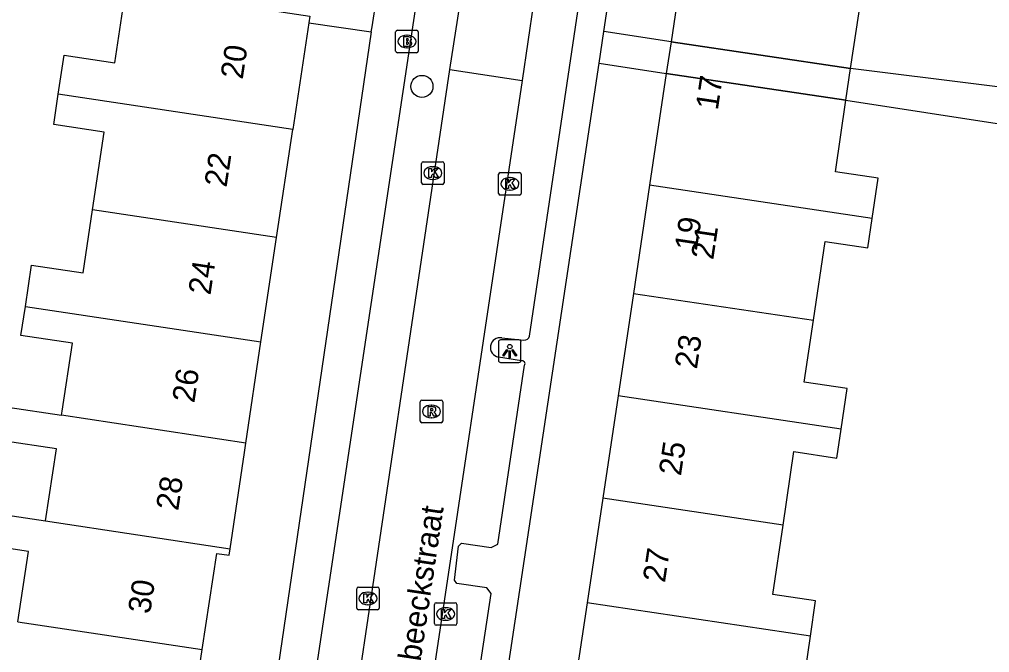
# Model space of a CAD drawing. Extents: x 162172 to 163187, y 382874 to 383684.
# Drawn here: x 162890.92 to 162933.89, y 383178.04 to 383206.09 of the extents above; entities that cross this region are included whole.
import ezdxf

# ---------------------------------------------------------------- set-up
doc = ezdxf.new("R2010")
doc.units = 0
for name, color, linetype in [('IMGEO_Boom', 7, 'Continuous'), ('IMGEO_Brandkraan', 7, 'Continuous'), ('IMGEO_Kolk', 7, 'Continuous'), ('IMGEO_Lichtpunt', 7, 'Continuous'), ('IMGEO_Openbare_ruimte_label', 7, 'Continuous'), ('IMGEO_Pand', 7, 'Continuous'), ('IMGEO_Pand_nummerreeks', 7, 'Continuous'), ('IMGEO_Pand_overbouw', 7, 'Continuous'), ('IMGEO_Rijbaan_lokaal_open', 7, 'Continuous'), ('IMGEO_Rioolput', 7, 'Continuous'), ('IMGEO_Voetpad_open', 7, 'Continuous')]:
    doc.layers.add(name, color=color, linetype=linetype)

msp = doc.modelspace()

# ---------------------------------------------------------------- linework, layer by layer
at = {"layer": 'IMGEO_Boom'}
msp.add_circle((162908.745, 383203.119), 0.489, dxfattribs=at)
at = {"layer": 'IMGEO_Brandkraan'}
for p, q in [((162907.583, 383204.684), (162907.583, 383205.536)), ((162907.658, 383205.61), (162908.51, 383205.61)), ((162908.584, 383205.536), (162908.584, 383204.684)), ((162908.071, 383205.39), (162908.096, 383205.39)), ((162908.51, 383204.61), (162907.658, 383204.61)), ((162908.094, 383204.83), (162908.069, 383204.83))]:
    msp.add_line(p, q, dxfattribs=at)
for points in [[(162907.583, 383204.684), (162907.583, 383205.536)], [(162907.658, 383205.61), (162908.51, 383205.61)], [(162908.584, 383205.536), (162908.584, 383204.684)], [(162907.931, 383205.31), (162907.931, 383204.91), (162908.144, 383204.91)], [(162908.162, 383205.31), (162907.931, 383205.31)], [(162908.11, 383205.229), (162908.056, 383205.229), (162908.056, 383205.153)], [(162908.056, 383205.153), (162908.109, 383205.153)], [(162908.118, 383205.077), (162908.056, 383205.077), (162908.056, 383204.996)], [(162908.51, 383204.61), (162907.658, 383204.61)], [(162908.056, 383204.996), (162908.118, 383204.996)]]:
    msp.add_lwpolyline(points, dxfattribs=at)
for centre, radius, start, end in [((162907.66, 383205.534), 0.0765, 91.552, 178.448), ((162907.66, 383205.534), 0.0765, 91.552, 178.448), ((162908.508, 383205.534), 0.0765, 1.552, 88.448), ((162908.508, 383205.534), 0.0765, 1.552, 88.448), ((162908.111, 383205.191), 0.0379, 267.8285, 90.9355), ((162908.119, 383205.036), 0.0404, 269.8759, 90.5077), ((162908.166, 383205.165), 0.145, 59.4692, 91.5367), ((162908.191, 383205.212), 0.0922, 285.5137, 58.1501), ((162908.196, 383205.02), 0.105, 301.3115, 78.989), ((162907.66, 383204.686), 0.0765, 181.552, 268.448), ((162907.66, 383204.686), 0.0765, 181.552, 268.448), ((162908.15, 383205.161), 0.251, 268.6676, 293.5347), ((162908.508, 383204.686), 0.0765, 271.552, 358.448), ((162908.508, 383204.686), 0.0765, 271.552, 358.448)]:
    msp.add_arc(centre, radius, start, end, dxfattribs=at)
for centre, major_axis, ratio, start_param, end_param in [((162908.07, 383205.11), (-0.387, 0.002), 0.722429, 4.712389, 7.853982), ((162908.095, 383205.11), (-0.39, 0.002), 0.717154, 1.570796, 4.712389)]:
    msp.add_ellipse(centre, major_axis=major_axis, ratio=ratio, start_param=start_param, end_param=end_param, dxfattribs=at)
at = {"layer": 'IMGEO_Kolk'}
for p, q in [((162908.729, 383198.856), (162908.729, 383199.708)), ((162908.804, 383199.782), (162909.656, 383199.782)), ((162909.217, 383199.562), (162909.242, 383199.562)), ((162909.73, 383199.708), (162909.73, 383198.856)), ((162909.24, 383199.002), (162909.215, 383199.002)), ((162912.142, 383198.38), (162912.142, 383199.232)), ((162912.217, 383199.306), (162913.069, 383199.306)), ((162912.63, 383199.086), (162912.655, 383199.086)), ((162913.143, 383199.232), (162913.143, 383198.38)), ((162909.656, 383198.782), (162908.804, 383198.782)), ((162913.069, 383198.306), (162912.217, 383198.306)), ((162912.653, 383198.526), (162912.628, 383198.526)), ((162905.856, 383180.016), (162905.856, 383180.868)), ((162905.931, 383180.942), (162906.783, 383180.942)), ((162906.344, 383180.722), (162906.369, 383180.722)), ((162906.857, 383180.868), (162906.857, 383180.016)), ((162906.367, 383180.162), (162906.342, 383180.162)), ((162909.298, 383179.327), (162909.298, 383180.179)), ((162909.373, 383180.253), (162910.225, 383180.253)), ((162910.299, 383180.179), (162910.299, 383179.327)), ((162906.783, 383179.942), (162905.931, 383179.942)), ((162909.786, 383180.033), (162909.811, 383180.033)), ((162910.225, 383179.253), (162909.373, 383179.253)), ((162909.809, 383179.473), (162909.784, 383179.473))]:
    msp.add_line(p, q, dxfattribs=at)
for points in [[(162908.729, 383198.856), (162908.729, 383199.708)], [(162908.804, 383199.782), (162909.656, 383199.782)], [(162909.05, 383199.482), (162909.173, 383199.482), (162909.173, 383199.331), (162909.303, 383199.482), (162909.467, 383199.482), (162909.321, 383199.331), (162909.474, 383199.082), (162909.322, 383199.082), (162909.237, 383199.246), (162909.173, 383199.179), (162909.173, 383199.082), (162909.05, 383199.082), (162909.05, 383199.482)], [(162909.73, 383199.708), (162909.73, 383198.856)], [(162912.142, 383198.38), (162912.142, 383199.232)], [(162912.217, 383199.306), (162913.069, 383199.306)], [(162912.463, 383199.006), (162912.586, 383199.006), (162912.586, 383198.855), (162912.716, 383199.006), (162912.88, 383199.006), (162912.734, 383198.855), (162912.887, 383198.606), (162912.735, 383198.606), (162912.65, 383198.77), (162912.586, 383198.703), (162912.586, 383198.606), (162912.463, 383198.606), (162912.463, 383199.006)], [(162913.143, 383199.232), (162913.143, 383198.38)], [(162909.656, 383198.782), (162908.804, 383198.782)], [(162913.069, 383198.306), (162912.217, 383198.306)], [(162905.856, 383180.016), (162905.856, 383180.868)], [(162905.931, 383180.942), (162906.783, 383180.942)], [(162906.177, 383180.642), (162906.3, 383180.642), (162906.3, 383180.491), (162906.43, 383180.642), (162906.594, 383180.642), (162906.448, 383180.491), (162906.601, 383180.242), (162906.449, 383180.242), (162906.364, 383180.406), (162906.3, 383180.339), (162906.3, 383180.242), (162906.177, 383180.242), (162906.177, 383180.642)], [(162906.857, 383180.868), (162906.857, 383180.016)], [(162909.298, 383179.327), (162909.298, 383180.179)], [(162909.373, 383180.253), (162910.225, 383180.253)], [(162910.299, 383180.179), (162910.299, 383179.327)], [(162906.783, 383179.942), (162905.931, 383179.942)], [(162909.619, 383179.953), (162909.742, 383179.953), (162909.742, 383179.802), (162909.872, 383179.953), (162910.036, 383179.953), (162909.89, 383179.802), (162910.043, 383179.553), (162909.891, 383179.553), (162909.806, 383179.717), (162909.742, 383179.65), (162909.742, 383179.553), (162909.619, 383179.553), (162909.619, 383179.953)], [(162910.225, 383179.253), (162909.373, 383179.253)]]:
    msp.add_lwpolyline(points, dxfattribs=at)
for centre, start, end in [((162908.806, 383199.706), 91.552, 178.448), ((162908.806, 383199.706), 91.552, 178.448), ((162909.654, 383199.706), 1.552, 88.448), ((162909.654, 383199.706), 1.552, 88.448), ((162912.219, 383199.23), 91.552, 178.448), ((162912.219, 383199.23), 91.552, 178.448), ((162913.067, 383199.23), 1.552, 88.448), ((162913.067, 383199.23), 1.552, 88.448), ((162908.806, 383198.858), 181.552, 268.448), ((162908.806, 383198.858), 181.552, 268.448), ((162909.654, 383198.858), 271.552, 358.448), ((162909.654, 383198.858), 271.552, 358.448), ((162912.219, 383198.382), 181.552, 268.448), ((162912.219, 383198.382), 181.552, 268.448), ((162913.067, 383198.382), 271.552, 358.448), ((162913.067, 383198.382), 271.552, 358.448), ((162905.933, 383180.866), 91.552, 178.448), ((162905.933, 383180.866), 91.552, 178.448), ((162906.781, 383180.866), 1.552, 88.448), ((162906.781, 383180.866), 1.552, 88.448), ((162909.375, 383180.177), 91.552, 178.448), ((162909.375, 383180.177), 91.552, 178.448), ((162910.223, 383180.177), 1.552, 88.448), ((162910.223, 383180.177), 1.552, 88.448), ((162905.933, 383180.018), 181.552, 268.448), ((162905.933, 383180.018), 181.552, 268.448), ((162906.781, 383180.018), 271.552, 358.448), ((162906.781, 383180.018), 271.552, 358.448), ((162909.375, 383179.329), 181.552, 268.448), ((162909.375, 383179.329), 181.552, 268.448), ((162910.223, 383179.329), 271.552, 358.448), ((162910.223, 383179.329), 271.552, 358.448)]:
    msp.add_arc(centre, 0.0765, start, end, dxfattribs=at)
for centre, major_axis, ratio, start_param, end_param in [((162909.216, 383199.282), (-0.387, 0.002), 0.722429, 4.712389, 7.853982), ((162909.241, 383199.282), (-0.39, 0.002), 0.717154, 1.570796, 4.712389), ((162912.629, 383198.806), (-0.387, 0.002), 0.722429, 4.712389, 7.853982), ((162912.654, 383198.806), (-0.39, 0.002), 0.717154, 1.570796, 4.712389), ((162906.343, 383180.442), (-0.387, 0.002), 0.722429, 4.712389, 7.853982), ((162906.368, 383180.442), (-0.39, 0.002), 0.717154, 1.570796, 4.712389), ((162909.785, 383179.753), (-0.387, 0.002), 0.722429, 4.712389, 7.853982), ((162909.81, 383179.753), (-0.39, 0.002), 0.717154, 1.570796, 4.712389)]:
    msp.add_ellipse(centre, major_axis=major_axis, ratio=ratio, start_param=start_param, end_param=end_param, dxfattribs=at)
at = {"layer": 'IMGEO_Lichtpunt'}
for p, q in [((162912.138, 383191.799), (162912.138, 383190.992)), ((162912.138, 383191.799), (162912.138, 383190.992)), ((162913.04, 383191.894), (162912.232, 383191.894)), ((162913.04, 383191.894), (162912.232, 383191.894)), ((162913.134, 383190.992), (162913.134, 383191.799)), ((162913.134, 383190.992), (162913.134, 383191.799)), ((162912.232, 383190.898), (162913.04, 383190.898)), ((162912.232, 383190.898), (162913.04, 383190.898))]:
    msp.add_line(p, q, dxfattribs=at)
for points in [[(162912.512, 383191.463), (162912.551, 383191.435), (162912.363, 383191.173), (162912.325, 383191.2), (162912.512, 383191.463)], [(162912.614, 383191.415), (162912.661, 383191.415), (162912.661, 383191.093), (162912.614, 383191.093), (162912.614, 383191.415)], [(162912.724, 383191.435), (162912.762, 383191.462), (162912.949, 383191.2), (162912.91, 383191.172), (162912.724, 383191.435)]]:
    msp.add_lwpolyline(points, dxfattribs=at)
msp.add_circle((162912.637, 383191.597), 0.0994, dxfattribs=at)
for centre, start, end in [((162912.232, 383191.799), 90, 180), ((162912.232, 383191.799), 90, 180), ((162913.04, 383191.799), 0, 90), ((162913.04, 383191.799), 0, 90), ((162912.232, 383190.992), 180, 270), ((162912.232, 383190.992), 180, 270), ((162913.04, 383190.992), 270, 0), ((162913.04, 383190.992), 270, 360)]:
    msp.add_arc(centre, 0.0946, start, end, dxfattribs=at)
at = {"layer": 'IMGEO_Pand'}
for points in [[(162920.499, 383209.897), (162919.781, 383205.102)], [(162927.736, 383203.913), (162928.225, 383207.217), (162930.122, 383206.937), (162930.574, 383206.87), (162930.794, 383208.358)], [(162895.585, 383207.129), (162895.636, 383207.465), (162903.777, 383206.237), (162903.733, 383205.94)], [(162892.638, 383202.781), (162892.899, 383204.51), (162895.14, 383204.172), (162895.585, 383207.129)], [(162903.733, 383205.94), (162903.025, 383201.214)], [(162919.781, 383205.102), (162927.736, 383203.913)], [(162919.571, 383203.696), (162918.83, 383198.746)], [(162927.528, 383202.506), (162919.571, 383203.696)], [(162894.157, 383197.657), (162894.675, 383201.095), (162892.435, 383201.433), (162892.638, 383202.781)], [(162903.025, 383201.214), (162892.638, 383202.781)], [(162928.692, 383197.272), (162928.955, 383199.051), (162927.058, 383199.332), (162927.528, 383202.506)], [(162902.308, 383196.428), (162903.025, 383201.214)], [(162918.83, 383198.746), (162918.113, 383193.955)], [(162928.692, 383197.272), (162918.83, 383198.746)], [(162891.181, 383193.375), (162891.457, 383195.207), (162893.735, 383194.864), (162894.157, 383197.657)], [(162902.308, 383196.428), (162894.157, 383197.657)], [(162926.086, 383192.763), (162926.603, 383196.258), (162928.5, 383195.978), (162928.692, 383197.272)], [(162901.615, 383191.801), (162902.308, 383196.428)], [(162918.113, 383193.955), (162917.434, 383189.417)], [(162918.113, 383193.955), (162926.086, 383192.763)], [(162892.784, 383188.554), (162892.812, 383188.741), (162893.265, 383191.743), (162890.986, 383192.086), (162891.181, 383193.375)], [(162891.181, 383193.375), (162901.615, 383191.801)], [(162927.311, 383187.94), (162927.577, 383189.736), (162925.68, 383190.016), (162926.086, 383192.763)], [(162900.945, 383187.323), (162901.615, 383191.801)], [(162917.434, 383189.417), (162916.756, 383184.886)], [(162927.311, 383187.94), (162917.434, 383189.417)], [(162892.078, 383183.877), (162892.559, 383187.066), (162890.179, 383187.425), (162890.403, 383188.913), (162892.784, 383188.554)], [(162900.945, 383187.323), (162892.784, 383188.554)], [(162924.744, 383183.691), (162925.225, 383186.943), (162927.122, 383186.662), (162927.311, 383187.94)], [(162900.25, 383182.643), (162900.882, 383186.905), (162900.945, 383187.323)], [(162916.756, 383184.886), (162916.063, 383180.253)], [(162924.744, 383183.691), (162916.756, 383184.886)], [(162890.848, 383179.411), (162891.317, 383182.523), (162888.982, 383182.875), (162889.199, 383184.311), (162889.698, 383184.236), (162892.078, 383183.877)], [(162892.078, 383183.877), (162900.25, 383182.643)], [(162925.955, 383178.774), (162926.185, 383180.329), (162924.288, 383180.61), (162924.744, 383183.691)], [(162899.019, 383178.179), (162899.663, 383182.433), (162900.207, 383182.353), (162900.25, 383182.643)], [(162916.063, 383180.253), (162915.361, 383175.558)], [(162925.955, 383178.774), (162916.063, 383180.253)], [(162890.848, 383179.411), (162899.019, 383178.179)], [(162923.365, 383174.37), (162923.383, 383174.49), (162923.833, 383177.536), (162925.73, 383177.255), (162925.955, 383178.774)], [(162898.262, 383173.184), (162898.287, 383173.348), (162899.019, 383178.179)]]:
    msp.add_lwpolyline(points, dxfattribs=at)
at = {"layer": 'IMGEO_Pand_overbouw'}
msp.add_lwpolyline([(162927.736, 383203.913), (162919.781, 383205.102), (162919.571, 383203.696), (162927.528, 383202.506)], close=True, dxfattribs=at)
at = {"layer": 'IMGEO_Rijbaan_lokaal_open'}
for points in [[(162909.988, 383203.872), (162910.508, 383207.3)], [(162913.692, 383206.81), (162913.182, 383203.388)], [(162905.415, 383173.218), (162909.988, 383203.872)], [(162909.988, 383203.872), (162913.182, 383203.388)], [(162913.182, 383203.388), (162908.6, 383172.737)]]:
    msp.add_lwpolyline(points, dxfattribs=at)
at = {"layer": 'IMGEO_Rioolput'}
for p, q in [((162908.67, 383188.298), (162908.67, 383189.15)), ((162908.745, 383189.224), (162909.597, 383189.224)), ((162909.671, 383189.15), (162909.671, 383188.298)), ((162909.158, 383189.004), (162909.183, 383189.004)), ((162909.181, 383188.444), (162909.156, 383188.444)), ((162909.597, 383188.224), (162908.745, 383188.224))]:
    msp.add_line(p, q, dxfattribs=at)
for points in [[(162908.67, 383188.298), (162908.67, 383189.15)], [(162908.745, 383189.224), (162909.597, 383189.224)], [(162909.671, 383189.15), (162909.671, 383188.298)], [(162909.259, 383188.922), (162909.007, 383188.924), (162909.007, 383188.524)], [(162909.007, 383188.524), (162909.131, 383188.524), (162909.131, 383188.686), (162909.142, 383188.686)], [(162909.185, 383188.843), (162909.131, 383188.843), (162909.131, 383188.762)], [(162909.131, 383188.762), (162909.183, 383188.762)], [(162909.189, 383188.657), (162909.26, 383188.524), (162909.4, 383188.524), (162909.335, 383188.65)], [(162909.597, 383188.224), (162908.745, 383188.224)]]:
    msp.add_lwpolyline(points, dxfattribs=at)
for centre, radius, start, end in [((162908.747, 383189.148), 0.0765, 91.552, 178.448), ((162908.747, 383189.148), 0.0765, 91.552, 178.448), ((162909.595, 383189.148), 0.0765, 1.552, 88.448), ((162909.595, 383189.148), 0.0765, 1.552, 88.448), ((162909.141, 383188.633), 0.0533, 26.0293, 88.6989), ((162909.167, 383188.951), 0.19, 274.7715, 282.9687), ((162909.191, 383188.747), 0.0964, 77.0061, 93.1865), ((162909.205, 383188.804), 0.0378, 276.6634, 79.6772), ((162909.258, 383188.812), 0.109, 350.3612, 89.416), ((162909.256, 383188.812), 0.112, 277.5842, 350.9817), ((162909.24, 383188.597), 0.108, 29.5134, 73.7905), ((162908.747, 383188.3), 0.0765, 181.552, 268.448), ((162908.747, 383188.3), 0.0765, 181.552, 268.448), ((162909.595, 383188.3), 0.0765, 271.552, 358.448), ((162909.595, 383188.3), 0.0765, 271.552, 358.448)]:
    msp.add_arc(centre, radius, start, end, dxfattribs=at)
for centre, major_axis, ratio, start_param, end_param in [((162909.157, 383188.724), (-0.387, 0.002), 0.722429, 4.712389, 7.853982), ((162909.182, 383188.724), (-0.39, 0.002), 0.717154, 1.570796, 4.712389)]:
    msp.add_ellipse(centre, major_axis=major_axis, ratio=ratio, start_param=start_param, end_param=end_param, dxfattribs=at)
at = {"layer": 'IMGEO_Voetpad_open'}
for points in [[(162903.275, 383164.489), (162902.347, 383164.599), (162902.202, 383164.866), (162915.087, 383250.673)], [(162916.805, 383205.549), (162923.232, 383248.295)], [(162913.516, 383192.053), (162919.985, 383235.513)], [(162906.505, 383205.532), (162906.539, 383205.766), (162906.731, 383207.017)], [(162903.733, 383205.94), (162906.505, 383205.532)], [(162906.505, 383205.532), (162900.276, 383163.119)], [(162916.594, 383204.144), (162916.805, 383205.549)], [(162919.781, 383205.102), (162916.805, 383205.549)], [(162919.781, 383205.102), (162919.571, 383203.696)], [(162910.196, 383161.591), (162916.594, 383204.144)], [(162916.594, 383204.144), (162919.571, 383203.696)], [(162939.222, 383202.483), (162927.736, 383203.913)], [(162927.528, 383202.506), (162941.509, 383200.35), (162941.358, 383199.37)], [(162912.288, 383191.985), (162913.262, 383191.888)], [(162913.159, 383190.961), (162912.136, 383191.133)], [(162909.155, 383163.093), (162911.806, 383180.655), (162911.62, 383180.915), (162910.291, 383181.103), (162910.189, 383181.249), (162910.368, 383182.755), (162910.494, 383182.886), (162911.817, 383182.703), (162912.112, 383182.847), (162913.292, 383190.775)]]:
    msp.add_lwpolyline(points, dxfattribs=at)
for centre, radius, start, end in [((162912.213, 383191.559), 0.433, 80.0151, 259.7541), ((162913.294, 383192.116), 0.231, 261.9429, 344.0732), ((162913.193, 383190.845), 0.121, 324.6455, 106.4881)]:
    msp.add_arc(centre, radius, start, end, dxfattribs=at)

# ---------------------------------------------------------------- texts
at = {"layer": 'IMGEO_Openbare_ruimte_label'}
msp.add_text('Abraham van Diepenbeeckstraat', height=1, rotation=81.4891, dxfattribs=at).set_placement((162906.826, 383165.202))
at = {"layer": 'IMGEO_Pand_nummerreeks'}
for s, rotation, p in [('20', 81.4975, (162900.806, 383203.407)), ('19             17', 81.4861, (162920.916, 383195.79)), ('22', 81.4989, (162900.091, 383198.625)), ('21', 81.4901, (162921.648, 383195.412)), ('24', 81.4989, (162899.378, 383193.851)), ('23', 81.4901, (162920.924, 383190.572)), ('26', 81.4975, (162898.664, 383189.074)), ('25', 81.4901, (162920.216, 383185.843)), ('28', 81.4975, (162897.95, 383184.299)), ('27', 81.4901, (162919.509, 383181.114)), ('30', 81.3887, (162896.705, 383179.725))]:
    msp.add_text(s, height=1, rotation=rotation, dxfattribs=at).set_placement(p)

doc.saveas('drawing.dxf')
